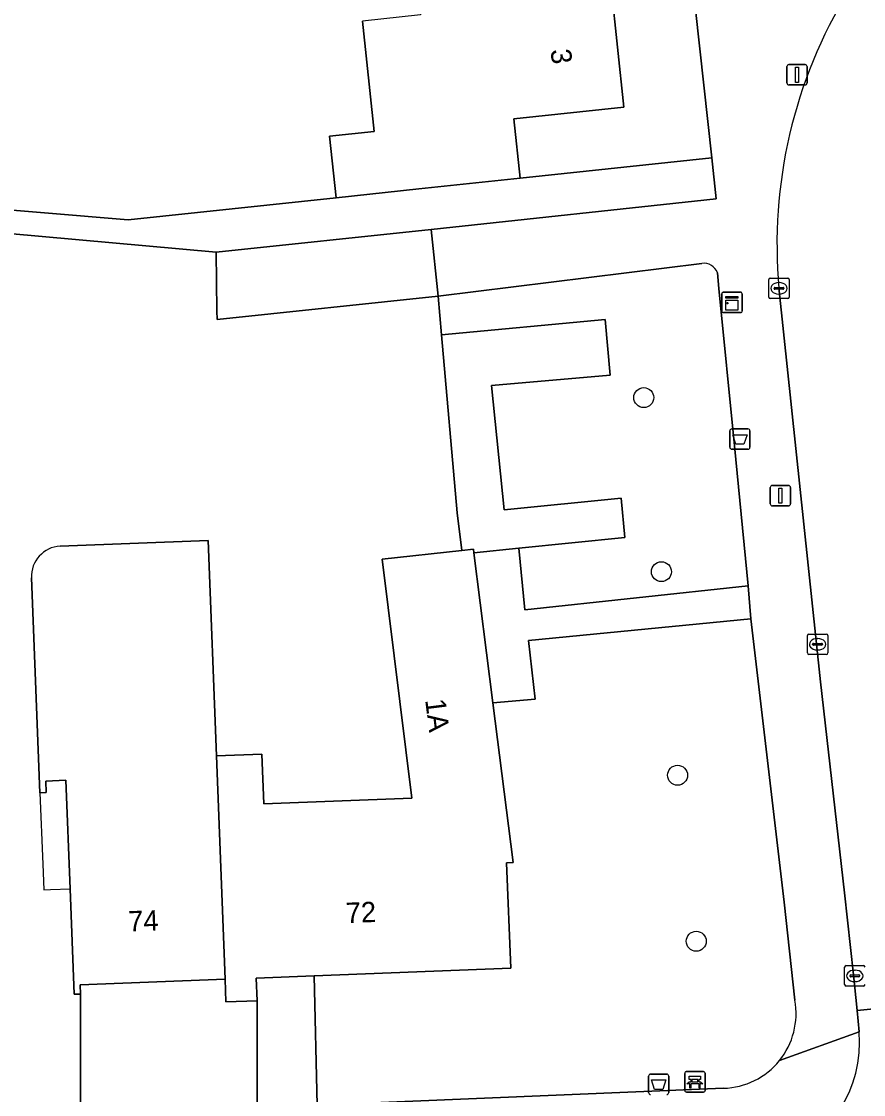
# Model space of a CAD drawing. Extents: x 160023 to 161302, y 384750 to 385707.
# Drawn here: x 161119.8 to 161161.1, y 384883.9 to 384936.6 of the extents above; entities that cross this region are included whole.
import ezdxf

# ---------------------------------------------------------------- set-up
doc = ezdxf.new("R2010")
doc.units = 0
for name, color, linetype in [('IMGEO_Afvalbak', 7, 'Continuous'), ('IMGEO_Bank', 7, 'Continuous'), ('IMGEO_Boom', 7, 'Continuous'), ('IMGEO_Erf', 7, 'Continuous'), ('IMGEO_Groenvoorziening', 7, 'Continuous'), ('IMGEO_Haag', 7, 'Continuous'), ('IMGEO_Kast', 7, 'Continuous'), ('IMGEO_Kolk', 7, 'Continuous'), ('IMGEO_Lichtmast', 7, 'Continuous'), ('IMGEO_Pand', 7, 'Continuous'), ('IMGEO_Pand_nummerreeks', 7, 'Continuous'), ('IMGEO_Pand_overbouw', 7, 'Continuous'), ('IMGEO_Rijbaan_lokaal_open', 7, 'Continuous'), ('IMGEO_Voetpad_open', 7, 'Continuous')]:
    doc.layers.add(name, color=color, linetype=linetype)

msp = doc.modelspace()

# ---------------------------------------------------------------- linework, layer by layer
at = {"layer": 'IMGEO_Afvalbak'}
for p, q in [((161154.506, 384915.678), (161154.506, 384916.478)), ((161154.506, 384916.478), (161154.506, 384915.678)), ((161154.606, 384916.578), (161155.396, 384916.578)), ((161155.396, 384916.578), (161154.606, 384916.578)), ((161155.496, 384916.478), (161155.496, 384915.678)), ((161155.496, 384915.678), (161155.496, 384916.478)), ((161155.396, 384915.578), (161154.606, 384915.578)), ((161154.606, 384915.578), (161155.396, 384915.578)), ((161150.525, 384884.043), (161150.525, 384884.843)), ((161150.525, 384884.843), (161150.525, 384884.043)), ((161150.625, 384884.943), (161151.415, 384884.943)), ((161151.415, 384884.943), (161150.625, 384884.943)), ((161151.515, 384884.843), (161151.515, 384884.043)), ((161151.515, 384884.043), (161151.515, 384884.843))]:
    msp.add_line(p, q, dxfattribs=at)
for points in [[(161154.649, 384916.292), (161155.353, 384916.292), (161155.204, 384915.822), (161154.798, 384915.822), (161154.649, 384916.292)], [(161150.668, 384884.657), (161151.372, 384884.657), (161151.223, 384884.187), (161150.817, 384884.187), (161150.668, 384884.657)]]:
    msp.add_lwpolyline(points, dxfattribs=at)
for centre, start, end in [((161154.606, 384916.478), 90, 180), ((161154.606, 384916.478), 90, 180), ((161155.396, 384916.478), 0, 90), ((161155.396, 384916.478), 360, 90), ((161154.606, 384915.678), 180, 270), ((161154.606, 384915.678), 180, 270), ((161155.396, 384915.678), 270, 0), ((161155.396, 384915.678), 270, 0), ((161150.625, 384884.843), 90, 180), ((161150.625, 384884.843), 90, 180), ((161151.415, 384884.843), 0, 90), ((161151.415, 384884.843), 360, 90), ((161150.625, 384884.043), 180, 270), ((161150.625, 384884.043), 180, 270), ((161151.415, 384884.043), 270, 0), ((161151.415, 384884.043), 270, 0)]:
    msp.add_arc(centre, 0.1, start, end, dxfattribs=at)
at = {"layer": 'IMGEO_Bank'}
for p, q in [((161152.298, 384884.14), (161152.298, 384884.981)), ((161152.298, 384884.981), (161152.298, 384884.14)), ((161152.373, 384885.065), (161153.214, 384885.065)), ((161153.214, 384885.065), (161152.373, 384885.065)), ((161152.607, 384884.571), (161152.607, 384884.677)), ((161152.651, 384884.677), (161152.651, 384884.571)), ((161152.939, 384884.683), (161152.657, 384884.683)), ((161152.657, 384884.565), (161152.939, 384884.565)), ((161152.945, 384884.571), (161152.945, 384884.677)), ((161152.989, 384884.677), (161152.989, 384884.571)), ((161153.298, 384884.99), (161153.298, 384884.149)), ((161153.298, 384884.149), (161153.298, 384884.99)), ((161153.223, 384884.065), (161152.382, 384884.065)), ((161152.382, 384884.065), (161153.223, 384884.065)), ((161152.995, 384884.463), (161152.602, 384884.463))]:
    msp.add_line(p, q, dxfattribs=at)
for points in [[(161152.545, 384884.463), (161152.403, 384884.463), (161152.515, 384884.565), (161152.601, 384884.565)], [(161152.601, 384884.683), (161152.515, 384884.683), (161152.515, 384884.844), (161153.078, 384884.844), (161153.078, 384884.683), (161152.995, 384884.683)], [(161152.995, 384884.565), (161153.078, 384884.565), (161153.19, 384884.463), (161153.051, 384884.463)], [(161152.595, 384884.456), (161152.595, 384884.249), (161152.552, 384884.249), (161152.552, 384884.456)], [(161153.045, 384884.456), (161153.045, 384884.249), (161153.001, 384884.249), (161153.001, 384884.456)]]:
    msp.add_lwpolyline(points, dxfattribs=at)
for centre, radius, start, end in [((161152.376, 384884.987), 0.0779, 92.4484, 184.2845), ((161152.376, 384884.987), 0.0779, 92.4484, 184.2845), ((161152.6, 384884.676), 0.00671, 2.8957, 87.1043), ((161152.6, 384884.572), 0.00671, 272.8957, 357.1043), ((161152.657, 384884.676), 0.00671, 92.8957, 177.1043), ((161152.657, 384884.572), 0.00671, 182.8957, 267.1043), ((161152.939, 384884.676), 0.00671, 2.8957, 87.1043), ((161152.939, 384884.572), 0.00671, 272.8957, 357.1043), ((161152.996, 384884.676), 0.00671, 92.8957, 177.1043), ((161152.996, 384884.572), 0.00671, 182.8957, 267.1043), ((161153.22, 384884.987), 0.0779, 2.4484, 94.2845), ((161153.22, 384884.987), 0.0779, 2.4484, 94.2845), ((161152.376, 384884.143), 0.0779, 182.4484, 274.2845), ((161152.376, 384884.143), 0.0779, 182.4484, 274.2845), ((161152.545, 384884.456), 0.00671, 2.8957, 87.1043), ((161152.602, 384884.456), 0.00671, 92.8957, 177.1043), ((161152.994, 384884.456), 0.00671, 2.8957, 87.1043), ((161153.051, 384884.456), 0.00671, 92.8957, 177.1043), ((161153.22, 384884.143), 0.0779, 272.4484, 4.2845), ((161153.22, 384884.143), 0.0779, 272.4484, 4.2845)]:
    msp.add_arc(centre, radius, start, end, dxfattribs=at)
at = {"layer": 'IMGEO_Boom'}
for centre in [(161150.292, 384918.11), (161151.156, 384909.576), (161151.948, 384899.596), (161152.863, 384891.458)]:
    msp.add_circle(centre, 0.489, dxfattribs=at)
at = {"layer": 'IMGEO_Erf'}
for points in [[(161148.693, 384938.246), (161149.319, 384932.354), (161143.932, 384931.782), (161144.242, 384928.865), (161153.625, 384929.861), (161150.25, 384960.605)], [(161100.012, 384928.911), (161125.015, 384926.824), (161135.209, 384927.906), (161134.888, 384930.924), (161137.085, 384931.157), (161136.51, 384936.57)], [(161121.694, 384910.83), (161128.949, 384911.111), (161129.358, 384900.544), (161131.577, 384900.63), (161131.671, 384898.199), (161138.924, 384898.481), (161137.479, 384910.197), (161141.374, 384910.611), (161141.142, 384912.468), (161140.387, 384921.187), (161140.223, 384923.084), (161129.379, 384921.932), (161129.372, 384922.364), (161129.33, 384925.236), (161115.704, 384926.465)], [(161110.751, 384883.202), (161122.684, 384883.1), (161122.683, 384885.725), (161122.684, 384888.35), (161122.684, 384888.87), (161122.374, 384888.858), (161122.173, 384894.035), (161121.966, 384899.351), (161120.987, 384899.313), (161121.009, 384898.754), (161120.69, 384898.742), (161120.283, 384909.275)]]:
    msp.add_lwpolyline(points, dxfattribs=at)
msp.add_lwpolyline([(161134.279, 384883.429), (161134.145, 384889.764), (161131.299, 384889.654), (161131.347, 384888.538), (161131.349, 384883.254)], close=True, dxfattribs=at)
msp.add_arc((161121.775, 384909.338), 1.494, 93.1267, 182.4323, dxfattribs=at)
at = {"layer": 'IMGEO_Groenvoorziening'}
for points in [[(161153.142, 384924.69), (161140.223, 384923.084), (161140.387, 384921.187), (161148.401, 384921.942), (161148.646, 384919.203), (161142.823, 384918.707), (161143.447, 384912.604), (161149.185, 384913.178), (161149.358, 384911.244), (161144.167, 384910.724), (161144.468, 384907.711), (161155.405, 384908.886), (161154.929, 384913.742), (161154.732, 384915.75), (161153.976, 384923.463)], [(161153.976, 384923.463), (161153.898, 384924.222)], [(161155.546, 384907.257), (161144.649, 384906.201), (161144.962, 384903.322), (161142.9, 384903.153), (161143.892, 384895.313), (161143.568, 384895.3), (161143.769, 384890.137), (161134.145, 384889.764), (161134.279, 384883.429), (161154.204, 384884.25)], [(161157.699, 384888.565), (161157.167, 384893.376), (161155.546, 384907.257)]]:
    msp.add_lwpolyline(points, dxfattribs=at)
for points in [[(161148.401, 384921.942), (161140.387, 384921.187), (161141.142, 384912.468), (161141.374, 384910.611), (161141.948, 384910.672), (161141.969, 384910.504), (161144.167, 384910.724), (161149.358, 384911.244), (161149.185, 384913.178), (161143.447, 384912.604), (161142.823, 384918.707), (161148.646, 384919.203)], [(161122.684, 384888.35), (161122.683, 384885.725), (161122.684, 384883.1), (161131.349, 384883.254), (161131.347, 384888.538), (161129.813, 384888.486), (161129.77, 384889.595), (161122.666, 384889.319), (161122.684, 384888.87)]]:
    msp.add_lwpolyline(points, close=True, dxfattribs=at)
for centre, radius, start, end in [((161153.243, 384924.009), 0.688, 18.0004, 98.4807), ((161154.092, 384887.912), 3.665, 321.0051, 10.2582), ((161154.096, 384887.909), 3.66, 271.6943, 321.0164)]:
    msp.add_arc(centre, radius, start, end, dxfattribs=at)
at = {"layer": 'IMGEO_Haag'}
for points in [[(161155.546, 384907.257), (161144.649, 384906.201), (161144.962, 384903.322), (161142.9, 384903.153), (161143.892, 384895.313), (161143.568, 384895.3), (161143.769, 384890.137), (161134.145, 384889.764), (161134.279, 384883.429), (161154.204, 384884.25)], [(161157.699, 384888.565), (161157.167, 384893.376), (161155.546, 384907.257)]]:
    msp.add_lwpolyline(points, dxfattribs=at)
msp.add_lwpolyline([(161122.684, 384888.35), (161122.683, 384885.725), (161122.684, 384883.1), (161131.349, 384883.254), (161131.347, 384888.538), (161129.813, 384888.486), (161129.77, 384889.595), (161122.666, 384889.319), (161122.684, 384888.87)], close=True, dxfattribs=at)
for centre, radius, start, end in [((161154.092, 384887.912), 3.665, 321.0051, 10.2582), ((161154.096, 384887.909), 3.66, 271.6943, 321.0164)]:
    msp.add_arc(centre, radius, start, end, dxfattribs=at)
at = {"layer": 'IMGEO_Kast'}
for p, q in [((161154.112, 384922.353), (161154.112, 384923.194)), ((161154.112, 384923.194), (161154.112, 384922.353)), ((161154.187, 384923.278), (161155.028, 384923.278)), ((161155.028, 384923.278), (161154.187, 384923.278)), ((161155.112, 384923.203), (161155.112, 384922.362)), ((161155.112, 384922.362), (161155.112, 384923.203)), ((161155.037, 384922.278), (161154.196, 384922.278)), ((161154.196, 384922.278), (161155.037, 384922.278))]:
    msp.add_line(p, q, dxfattribs=at)
for points in [[(161154.307, 384923.068), (161154.907, 384923.068), (161154.907, 384922.983), (161154.307, 384922.983), (161154.307, 384923.068)], [(161154.307, 384922.893), (161154.907, 384922.893), (161154.907, 384922.404), (161154.307, 384922.404), (161154.307, 384922.893)]]:
    msp.add_lwpolyline(points, dxfattribs=at)
msp.add_circle((161154.391, 384922.742), 0.0377, dxfattribs=at)
for centre, start, end in [((161154.19, 384923.2), 92.4484, 184.2845), ((161154.19, 384923.2), 92.4484, 184.2845), ((161155.034, 384923.2), 2.4484, 94.2845), ((161155.034, 384923.2), 2.4484, 94.2845), ((161154.19, 384922.356), 182.4484, 274.2845), ((161154.19, 384922.356), 182.4484, 274.2845), ((161155.034, 384922.356), 272.4484, 4.2845), ((161155.034, 384922.356), 272.4484, 4.2845)]:
    msp.add_arc(centre, 0.0779, start, end, dxfattribs=at)
at = {"layer": 'IMGEO_Kolk'}
for p, q in [((161156.418, 384923.041), (161156.418, 384923.893)), ((161156.493, 384923.967), (161157.345, 384923.967)), ((161156.72, 384923.51), (161157.118, 384923.51)), ((161156.906, 384923.747), (161156.931, 384923.747)), ((161157.419, 384923.893), (161157.419, 384923.041)), ((161157.345, 384922.967), (161156.493, 384922.967)), ((161156.677, 384923.461), (161156.677, 384923.473)), ((161157.115, 384923.424), (161156.717, 384923.424)), ((161156.929, 384923.187), (161156.904, 384923.187)), ((161157.161, 384923.473), (161157.161, 384923.461)), ((161158.309, 384905.591), (161158.309, 384906.443)), ((161158.384, 384906.517), (161159.236, 384906.517)), ((161158.797, 384906.297), (161158.822, 384906.297)), ((161159.31, 384906.443), (161159.31, 384905.591)), ((161158.568, 384906.011), (161158.568, 384906.023)), ((161159.006, 384905.974), (161158.608, 384905.974)), ((161158.611, 384906.06), (161159.009, 384906.06)), ((161158.82, 384905.737), (161158.795, 384905.737)), ((161159.052, 384906.023), (161159.052, 384906.011)), ((161159.236, 384905.517), (161158.384, 384905.517)), ((161160.135, 384889.336), (161160.135, 384890.188)), ((161160.21, 384890.262), (161161.062, 384890.262)), ((161160.623, 384890.042), (161160.648, 384890.042)), ((161160.394, 384889.756), (161160.394, 384889.768)), ((161160.832, 384889.719), (161160.434, 384889.719)), ((161160.437, 384889.805), (161160.835, 384889.805)), ((161160.646, 384889.482), (161160.621, 384889.482)), ((161160.878, 384889.768), (161160.878, 384889.756)), ((161161.062, 384889.262), (161160.21, 384889.262))]:
    msp.add_line(p, q, dxfattribs=at)
for points in [[(161156.418, 384923.041), (161156.418, 384923.893)], [(161156.493, 384923.967), (161157.345, 384923.967)], [(161157.419, 384923.893), (161157.419, 384923.041)], [(161157.345, 384922.967), (161156.493, 384922.967)], [(161158.309, 384905.591), (161158.309, 384906.443)], [(161158.384, 384906.517), (161159.236, 384906.517)], [(161159.31, 384906.443), (161159.31, 384905.591)], [(161159.236, 384905.517), (161158.384, 384905.517)], [(161160.135, 384889.336), (161160.135, 384890.188)], [(161160.21, 384890.262), (161161.062, 384890.262)], [(161161.062, 384889.262), (161160.21, 384889.262)]]:
    msp.add_lwpolyline(points, dxfattribs=at)
for centre, radius, start, end in [((161156.495, 384923.891), 0.0765, 91.552, 178.448), ((161156.495, 384923.891), 0.0765, 91.552, 178.448), ((161156.717, 384923.47), 0.0403, 85.8775, 175.7526), ((161157.122, 384923.472), 0.0386, 1.7309, 96.639), ((161157.343, 384923.891), 0.0765, 1.552, 88.448), ((161157.343, 384923.891), 0.0765, 1.552, 88.448), ((161156.495, 384923.043), 0.0765, 181.552, 268.448), ((161156.495, 384923.043), 0.0765, 181.552, 268.448), ((161156.714, 384923.46), 0.0366, 178.938, 274.7102), ((161157.118, 384923.467), 0.043, 264.8664, 352.4533), ((161157.343, 384923.043), 0.0765, 271.552, 358.448), ((161157.343, 384923.043), 0.0765, 271.552, 358.448), ((161158.386, 384906.441), 0.0765, 91.552, 178.448), ((161158.386, 384906.441), 0.0765, 91.552, 178.448), ((161159.234, 384906.441), 0.0765, 1.552, 88.448), ((161159.234, 384906.441), 0.0765, 1.552, 88.448), ((161158.608, 384906.02), 0.0403, 85.8775, 175.7526), ((161158.605, 384906.01), 0.0366, 178.938, 274.7102), ((161159.009, 384906.017), 0.043, 264.8664, 352.4533), ((161159.013, 384906.022), 0.0386, 1.7309, 96.639), ((161158.386, 384905.593), 0.0765, 181.552, 268.448), ((161158.386, 384905.593), 0.0765, 181.552, 268.448), ((161159.234, 384905.593), 0.0765, 271.552, 358.448), ((161159.234, 384905.593), 0.0765, 271.552, 358.448), ((161160.212, 384890.186), 0.0765, 91.552, 178.448), ((161160.212, 384890.186), 0.0765, 91.552, 178.448), ((161161.06, 384890.186), 0.0765, 1.552, 88.448), ((161161.06, 384890.186), 0.0765, 1.552, 88.448), ((161160.212, 384889.338), 0.0765, 181.552, 268.448), ((161160.212, 384889.338), 0.0765, 181.552, 268.448), ((161160.434, 384889.765), 0.0403, 85.8775, 175.7526), ((161160.431, 384889.755), 0.0366, 178.938, 274.7102), ((161160.835, 384889.762), 0.043, 264.8664, 352.4533), ((161160.839, 384889.767), 0.0386, 1.7309, 96.639), ((161161.06, 384889.338), 0.0765, 271.552, 358.448), ((161161.06, 384889.338), 0.0765, 271.552, 358.448)]:
    msp.add_arc(centre, radius, start, end, dxfattribs=at)
for centre, major_axis, ratio, start_param, end_param in [((161156.905, 384923.467), (-0.387, 0.002), 0.722429, 4.712389, 7.853982), ((161156.93, 384923.467), (-0.39, 0.002), 0.717154, 1.570796, 4.712389), ((161158.796, 384906.017), (-0.387, 0.002), 0.722429, 4.712389, 7.853982), ((161158.821, 384906.017), (-0.39, 0.002), 0.717154, 1.570796, 4.712389), ((161160.622, 384889.762), (-0.387, 0.002), 0.722429, 4.712389, 7.853982), ((161160.647, 384889.762), (-0.39, 0.002), 0.717154, 1.570796, 4.712389)]:
    msp.add_ellipse(centre, major_axis=major_axis, ratio=ratio, start_param=start_param, end_param=end_param, dxfattribs=at)
at = {"layer": 'IMGEO_Lichtmast'}
for p, q in [((161157.308, 384933.536), (161157.308, 384934.336)), ((161157.308, 384934.336), (161157.308, 384933.536)), ((161157.408, 384934.436), (161158.198, 384934.436)), ((161158.198, 384934.436), (161157.408, 384934.436)), ((161158.298, 384934.336), (161158.298, 384933.536)), ((161158.298, 384933.536), (161158.298, 384934.336)), ((161158.198, 384933.436), (161157.408, 384933.436)), ((161157.408, 384933.436), (161158.198, 384933.436)), ((161156.494, 384912.903), (161156.494, 384913.703)), ((161156.494, 384913.703), (161156.494, 384912.903)), ((161156.594, 384913.803), (161157.384, 384913.803)), ((161157.384, 384913.803), (161156.594, 384913.803)), ((161157.484, 384913.703), (161157.484, 384912.903)), ((161157.484, 384912.903), (161157.484, 384913.703)), ((161157.384, 384912.803), (161156.594, 384912.803)), ((161156.594, 384912.803), (161157.384, 384912.803))]:
    msp.add_line(p, q, dxfattribs=at)
for points in [[(161157.728, 384934.311), (161157.878, 384934.311), (161157.878, 384933.561), (161157.728, 384933.561), (161157.728, 384934.311)], [(161156.914, 384913.678), (161157.064, 384913.678), (161157.064, 384912.928), (161156.914, 384912.928), (161156.914, 384913.678)]]:
    msp.add_lwpolyline(points, dxfattribs=at)
for centre, start, end in [((161157.408, 384934.336), 90, 180), ((161157.408, 384934.336), 90, 180), ((161158.198, 384934.336), 0, 90), ((161158.198, 384934.336), 360, 90), ((161157.408, 384933.536), 180, 270), ((161157.408, 384933.536), 180, 270), ((161158.198, 384933.536), 270, 0), ((161158.198, 384933.536), 270, 0), ((161156.594, 384913.703), 90, 180), ((161156.594, 384913.703), 90, 180), ((161157.384, 384913.703), 0, 90), ((161157.384, 384913.703), 360, 90), ((161156.594, 384912.903), 180, 270), ((161156.594, 384912.903), 180, 270), ((161157.384, 384912.903), 270, 0), ((161157.384, 384912.903), 270, 0)]:
    msp.add_arc(centre, 0.1, start, end, dxfattribs=at)
at = {"layer": 'IMGEO_Pand'}
for points in [[(161139.309, 384937.204), (161139.344, 384936.871), (161136.51, 384936.57), (161137.085, 384931.157), (161134.888, 384930.924), (161135.209, 384927.906), (161139.27, 384928.337), (161144.242, 384928.865), (161143.932, 384931.782), (161149.319, 384932.354), (161148.693, 384938.246)], [(161139.876, 384926.348), (161129.33, 384925.236), (161129.372, 384922.364), (161129.379, 384921.932), (161140.223, 384923.084)], [(161143.769, 384890.137), (161143.568, 384895.3), (161143.892, 384895.313), (161142.9, 384903.153), (161141.969, 384910.504), (161141.948, 384910.672), (161141.374, 384910.611), (161137.479, 384910.197), (161138.924, 384898.481), (161131.671, 384898.199), (161131.577, 384900.63), (161129.358, 384900.544), (161129.77, 384889.595), (161129.813, 384888.486), (161131.347, 384888.538), (161131.299, 384889.654), (161134.145, 384889.764)]]:
    msp.add_lwpolyline(points, close=True, dxfattribs=at)
msp.add_lwpolyline([(161120.283, 384909.275), (161120.69, 384898.742), (161121.009, 384898.754), (161120.987, 384899.313), (161121.966, 384899.351), (161122.173, 384894.035), (161122.374, 384888.858), (161122.684, 384888.87), (161122.666, 384889.319), (161129.77, 384889.595), (161129.358, 384900.544), (161128.949, 384911.111), (161121.694, 384910.83)], dxfattribs=at)
msp.add_arc((161121.775, 384909.338), 1.494, 93.1267, 182.4323, dxfattribs=at)
at = {"layer": 'IMGEO_Pand_overbouw'}
msp.add_lwpolyline([(161122.173, 384894.035), (161121.966, 384899.351), (161120.987, 384899.313), (161121.009, 384898.754), (161120.69, 384898.742), (161120.845, 384895.245), (161120.894, 384893.986), (161121.224, 384893.999)], close=True, dxfattribs=at)
at = {"layer": 'IMGEO_Rijbaan_lokaal_open'}
for points in [[(161156.919, 384923.467), (161156.933, 384923.339), (161158.96, 384904.173), (161160.123, 384893.834), (161160.572, 384889.806), (161160.758, 384888.065), (161167.717, 384888.774), (161167.581, 384890.072), (161167.189, 384893.825), (161167.108, 384894.6), (161166.482, 384899.751), (161163.876, 384924.045)], [(161167.717, 384888.774), (161160.758, 384888.065), (161160.844, 384887.019)]]:
    msp.add_lwpolyline(points, dxfattribs=at)
for centre, radius, start, end in [((161180.539, 384925.629), 23.719, 148.5163, 185.2289), ((161154.935, 384886.464), 5.935, 287.4829, 5.367)]:
    msp.add_arc(centre, radius, start, end, dxfattribs=at)
at = {"layer": 'IMGEO_Voetpad_open'}
for points in [[(161177.739, 384959.685), (161176.504, 384958.288), (161175.447, 384959.193), (161165.908, 384948.232), (161162.226, 384951.435), (161159.036, 384947.743), (161153.604, 384952.638), (161156.77, 384956.179), (161156.217, 384961.243), (161150.25, 384960.605), (161153.625, 384929.861), (161153.845, 384927.859), (161139.876, 384926.348), (161140.223, 384923.084), (161153.142, 384924.69)], [(161153.898, 384924.222), (161153.976, 384923.463), (161154.732, 384915.75), (161154.929, 384913.742), (161155.405, 384908.886), (161155.546, 384907.257), (161157.167, 384893.376), (161157.699, 384888.565)], [(161156.941, 384885.606), (161160.844, 384887.019), (161160.758, 384888.065), (161160.572, 384889.806), (161160.123, 384893.834), (161158.96, 384904.173), (161156.933, 384923.339), (161156.919, 384923.467)], [(161154.204, 384884.25), (161134.279, 384883.429), (161131.349, 384883.254), (161122.684, 384883.1), (161110.751, 384883.202), (161110.794, 384883.596), (161104.268, 384884.311), (161100.99, 384884.658), (161095.66, 384885.242), (161090.332, 384885.825), (161089.859, 384885.864), (161089.386, 384885.902), (161084.684, 384886.417), (161079.697, 384886.964), (161079.529, 384886.98), (161077.161, 384887.212), (161051, 384889.81)], [(161160.844, 384887.019), (161156.941, 384885.606)]]:
    msp.add_lwpolyline(points, dxfattribs=at)
for points in [[(161153.845, 384927.859), (161153.625, 384929.861), (161144.242, 384928.865), (161139.27, 384928.337), (161135.209, 384927.906), (161125.015, 384926.824), (161100.012, 384928.911), (161096.214, 384929.228), (161096.101, 384927.87), (161099.509, 384927.626), (161105.113, 384927.224), (161115.704, 384926.465), (161129.33, 384925.236), (161139.876, 384926.348)], [(161155.546, 384907.257), (161155.405, 384908.886), (161144.468, 384907.711), (161144.167, 384910.724), (161141.969, 384910.504), (161142.9, 384903.153), (161144.962, 384903.322), (161144.649, 384906.201)]]:
    msp.add_lwpolyline(points, close=True, dxfattribs=at)
for centre, radius, start, end in [((161180.539, 384925.629), 23.719, 148.5163, 185.2289), ((161153.243, 384924.009), 0.688, 18.0004, 98.4807), ((161154.092, 384887.912), 3.665, 321.0051, 10.2582), ((161154.935, 384886.464), 5.935, 287.4829, 5.367), ((161154.096, 384887.909), 3.66, 271.6943, 321.0164)]:
    msp.add_arc(centre, radius, start, end, dxfattribs=at)

# ---------------------------------------------------------------- texts
at = {"layer": 'IMGEO_Pand_nummerreeks'}
for s, rotation, p in [('3', 276.0609, (161145.723, 384935.156)), ('1A', 277.2136, (161139.576, 384903.288)), ('74', 2.2229, (161125.042, 384891.933)), ('72', 2.2186, (161135.706, 384892.346))]:
    msp.add_text(s, height=1, rotation=rotation, dxfattribs=at).set_placement(p)

doc.saveas('drawing.dxf')
